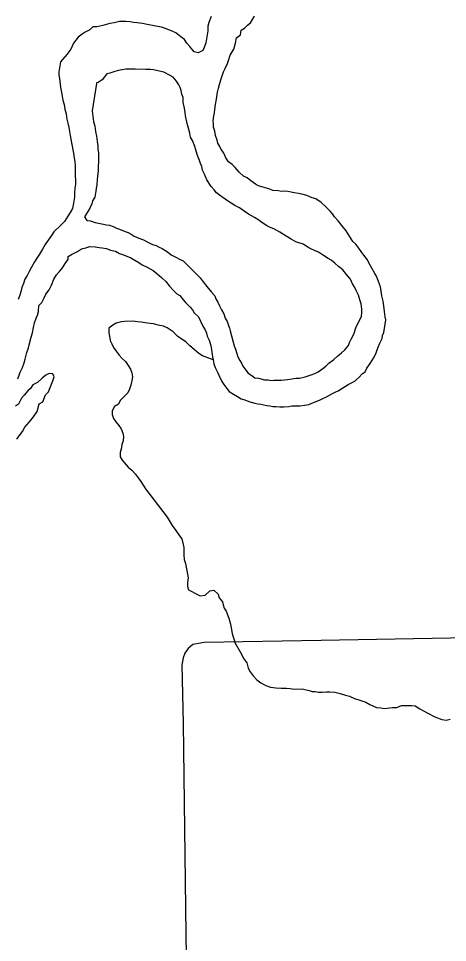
# Model space of a CAD drawing. Extents: x 0 to 34, y 0 to 22.
# Drawn here: x 6.314 to 6.59, y 15.914 to 16.508 of the extents above; entities that cross this region are included whole.
import ezdxf

# ---------------------------------------------------------------- set-up
doc = ezdxf.new("R2010")
doc.units = 0
for name, color, linetype in [('GM_X_Major_River', 7, 'Continuous'), ('GM_X_Minor_River', 7, 'Continuous'), ('GM_X_Township_Road', 7, 'Continuous')]:
    doc.layers.add(name, color=color, linetype=linetype)

msp = doc.modelspace()

# ---------------------------------------------------------------- linework, layer by layer
at = {"layer": 'GM_X_Major_River'}
for points in [[(6.43791, 16.50896), (6.43647, 16.50512), (6.43576, 16.50283), (6.43582, 16.49979), (6.43514, 16.49598), (6.43446, 16.49216), (6.43339, 16.4891), (6.43267, 16.48718), (6.42966, 16.4856), (6.42698, 16.4863), (6.42425, 16.48966), (6.4223, 16.4919), (6.42073, 16.49414), (6.41841, 16.49599), (6.41531, 16.49858), (6.41339, 16.4993), (6.4107, 16.50039), (6.40802, 16.50147), (6.4061, 16.50219), (6.40343, 16.50251), (6.40037, 16.5032), (6.39694, 16.50389), (6.39388, 16.50458), (6.39045, 16.50489), (6.38816, 16.50522), (6.38587, 16.50555), (6.3832, 16.50587), (6.38092, 16.50582), (6.37902, 16.50578), (6.37561, 16.50495), (6.37296, 16.50451), (6.36842, 16.50327), (6.36463, 16.50243), (6.36197, 16.50237), (6.36011, 16.50043), (6.3571, 16.49884), (6.35522, 16.49766), (6.3526, 16.49571), (6.34964, 16.49184), (6.34782, 16.488), (6.34523, 16.48453), (6.34115, 16.47988), (6.34047, 16.47606), (6.34014, 16.47339)], [(6.53079, 16.36275), (6.52885, 16.36461), (6.52452, 16.37136), (6.52179, 16.37472), (6.51944, 16.37771), (6.51711, 16.38032), (6.51593, 16.38219), (6.51437, 16.38406), (6.51126, 16.38703), (6.50854, 16.38964), (6.50507, 16.39184), (6.50277, 16.39255), (6.49932, 16.394), (6.49702, 16.39471), (6.49396, 16.3954), (6.49129, 16.39572), (6.48823, 16.39642), (6.48594, 16.39675), (6.48328, 16.39669), (6.48099, 16.39702), (6.47756, 16.39732), (6.47565, 16.39804), (6.46837, 16.40017), (6.46645, 16.40126), (6.46336, 16.40348), (6.46104, 16.40533), (6.45873, 16.40642), (6.45601, 16.40902), (6.45329, 16.412), (6.45134, 16.41386), (6.44902, 16.41571), (6.44744, 16.41833), (6.44585, 16.42172), (6.44429, 16.42359), (6.44349, 16.42547), (6.4423, 16.42772), (6.44188, 16.42961), (6.44068, 16.43263), (6.44024, 16.43528), (6.43942, 16.43792), (6.43938, 16.43982), (6.43933, 16.4421), (6.43965, 16.44515), (6.43999, 16.44706), (6.44032, 16.44934), (6.44064, 16.45239), (6.44132, 16.45582), (6.44199, 16.4604), (6.44269, 16.46307), (6.4434, 16.46537), (6.4441, 16.46843), (6.44517, 16.47149), (6.4459, 16.47341), (6.44699, 16.47571), (6.44844, 16.47878), (6.44916, 16.4807), (6.45023, 16.48414), (6.45243, 16.48799), (6.45349, 16.49181), (6.45418, 16.49525), (6.4568, 16.4972), (6.45712, 16.50025), (6.45937, 16.50144), (6.46123, 16.50338), (6.4631, 16.50494), (6.46568, 16.50918)], [(6.34014, 16.47339), (6.34019, 16.47149), (6.34061, 16.46922), (6.34107, 16.46543), (6.34152, 16.4624), (6.34195, 16.46013), (6.34237, 16.45786), (6.34281, 16.45521), (6.34363, 16.45257), (6.34407, 16.44954), (6.3449, 16.44652), (6.34535, 16.4431), (6.34619, 16.4397), (6.34661, 16.43781), (6.34704, 16.43516), (6.34748, 16.43251), (6.34791, 16.43024), (6.34834, 16.42797), (6.34877, 16.4257), (6.34919, 16.42343), (6.34962, 16.42115), (6.35007, 16.41813), (6.3505, 16.41585), (6.35056, 16.41281), (6.35061, 16.41053), (6.3507, 16.40636), (6.35075, 16.40408), (6.3508, 16.40142), (6.35048, 16.39875), (6.35016, 16.3957), (6.35022, 16.39304), (6.34954, 16.38923), (6.34885, 16.38579), (6.34739, 16.3831), (6.34592, 16.38079), (6.34371, 16.37732), (6.34148, 16.37499), (6.337, 16.37072), (6.33553, 16.3684), (6.33331, 16.36532), (6.33147, 16.36262), (6.32963, 16.35953), (6.3278, 16.35646), (6.32595, 16.35375), (6.32448, 16.35144), (6.32265, 16.34798), (6.32118, 16.34529), (6.31972, 16.3426), (6.31825, 16.34029), (6.31754, 16.33761), (6.31646, 16.33493), (6.31576, 16.33225), (6.31504, 16.32996), (6.31396, 16.32727)], [(6.42, 16.45688), (6.41919, 16.45915), (6.41876, 16.46142), (6.41796, 16.4633), (6.41716, 16.46518), (6.41559, 16.46743), (6.41363, 16.47005), (6.41171, 16.47114), (6.40748, 16.47333), (6.40098, 16.47471), (6.39907, 16.47505), (6.39603, 16.47499), (6.38918, 16.47522), (6.38309, 16.47509), (6.38082, 16.47466), (6.37817, 16.47422), (6.37552, 16.4734), (6.37287, 16.47258), (6.37098, 16.47216), (6.36802, 16.4683), (6.36539, 16.46672), (6.36426, 16.46632), (6.36427, 16.46594)], [(6.36427, 16.46594), (6.3616, 16.4484), (6.36205, 16.44499), (6.3625, 16.44157), (6.36333, 16.43855), (6.36378, 16.43514), (6.36423, 16.43211), (6.36468, 16.4287), (6.36511, 16.42605), (6.36516, 16.42377), (6.36559, 16.4215), (6.36563, 16.4196), (6.36571, 16.4158), (6.36541, 16.41238), (6.36545, 16.4101), (6.36512, 16.40819), (6.36482, 16.40438), (6.36451, 16.40096), (6.36418, 16.39867), (6.36384, 16.39676), (6.36316, 16.39294), (6.36169, 16.39063), (6.36134, 16.38872), (6.36025, 16.38642), (6.35879, 16.38373), (6.35658, 16.38026), (6.35815, 16.37801), (6.36044, 16.37769), (6.3635, 16.37661), (6.3677, 16.37594), (6.37076, 16.37525), (6.37267, 16.37491), (6.37497, 16.3742), (6.37727, 16.37311), (6.37919, 16.37239), (6.38264, 16.37094), (6.38456, 16.37023), (6.38649, 16.36913), (6.38841, 16.36803), (6.39149, 16.36658), (6.39455, 16.3655), (6.39725, 16.36404), (6.40032, 16.36259), (6.40262, 16.36188), (6.40454, 16.36078), (6.40646, 16.36006), (6.40993, 16.35785), (6.41225, 16.356), (6.41533, 16.35455), (6.41764, 16.35308), (6.41995, 16.35199), (6.42305, 16.34902), (6.42499, 16.34716), (6.42694, 16.34492), (6.42888, 16.34306), (6.43083, 16.34121), (6.43278, 16.33859), (6.43513, 16.3356), (6.43825, 16.33187), (6.4402, 16.32963), (6.441, 16.32774), (6.44219, 16.32549), (6.44338, 16.32324), (6.44458, 16.3206), (6.44616, 16.31798), (6.44697, 16.31533), (6.44816, 16.31308), (6.44896, 16.3112), (6.44977, 16.30893), (6.45019, 16.30704), (6.45102, 16.30402), (6.45185, 16.30062), (6.45267, 16.2976)], [(6.45267, 16.2976), (6.45348, 16.29533), (6.45511, 16.29043), (6.4563, 16.28817), (6.45748, 16.2863), (6.45828, 16.28442), (6.46024, 16.2818), (6.4618, 16.27993), (6.46411, 16.27846), (6.46605, 16.27698), (6.46834, 16.27665), (6.47216, 16.2756), (6.47444, 16.27564), (6.47635, 16.27531), (6.47825, 16.27535), (6.48092, 16.27541), (6.4832, 16.27546), (6.48699, 16.27592), (6.48965, 16.27635), (6.4923, 16.27679), (6.49458, 16.27684), (6.49647, 16.27726), (6.49837, 16.27768), (6.50214, 16.27891), (6.50441, 16.27971), (6.50667, 16.2809), (6.50967, 16.28287), (6.51154, 16.28443), (6.5134, 16.28637), (6.51677, 16.28872), (6.51938, 16.29106), (6.52162, 16.29301), (6.52387, 16.29496), (6.52609, 16.29767), (6.52681, 16.29958), (6.5279, 16.30189), (6.529, 16.30381), (6.52972, 16.30573), (6.53079, 16.30917), (6.53444, 16.31647), (6.53477, 16.31876), (6.53473, 16.32103), (6.53427, 16.32445), (6.53345, 16.32709), (6.53263, 16.33011), (6.53104, 16.33312), (6.53024, 16.335), (6.52867, 16.33725), (6.52747, 16.34026), (6.52474, 16.34324), (6.5224, 16.34623), (6.51969, 16.34845), (6.51736, 16.35068), (6.51503, 16.35253), (6.51311, 16.35363), (6.51003, 16.35546), (6.50694, 16.35768), (6.50425, 16.35876), (6.50194, 16.35985), (6.50002, 16.36095), (6.49694, 16.36278), (6.49234, 16.3642), (6.48926, 16.36604), (6.48618, 16.36787), (6.48194, 16.37044), (6.47809, 16.37263), (6.4754, 16.37372), (6.47348, 16.37482), (6.4704, 16.37665), (6.46846, 16.37813), (6.46576, 16.37997), (6.46191, 16.38216), (6.45921, 16.384), (6.45612, 16.38622), (6.45304, 16.38767), (6.45073, 16.38914), (6.44841, 16.39061), (6.44339, 16.3943), (6.44146, 16.39578), (6.4399, 16.39765), (6.43795, 16.39989), (6.4352, 16.40401), (6.43359, 16.40777), (6.4324, 16.41041), (6.43197, 16.41268), (6.43117, 16.41456), (6.43037, 16.41644), (6.42915, 16.41984), (6.42834, 16.42248), (6.42751, 16.4255), (6.42591, 16.42927), (6.42472, 16.43152), (6.42428, 16.43417), (6.42346, 16.4372), (6.42263, 16.44022), (6.42181, 16.44324), (6.42139, 16.44513), (6.42134, 16.44741), (6.4209, 16.45006), (6.42006, 16.45385), (6.42, 16.45688)], [(6.3139, 16.27635), (6.31461, 16.27864), (6.31533, 16.28056), (6.31679, 16.28363), (6.31787, 16.28669), (6.31858, 16.28899), (6.31963, 16.29319), (6.3207, 16.29626), (6.32105, 16.29816), (6.32246, 16.30314), (6.32316, 16.30581), (6.32385, 16.30925), (6.32455, 16.3123), (6.32562, 16.31536), (6.32635, 16.31728), (6.32706, 16.31957), (6.32736, 16.32338), (6.32922, 16.32532), (6.33067, 16.3284), (6.33177, 16.3307), (6.33399, 16.33341), (6.33545, 16.33648), (6.33689, 16.34031), (6.33873, 16.34301), (6.34058, 16.34533), (6.34244, 16.34765), (6.34464, 16.35112), (6.34612, 16.35305), (6.34609, 16.35495), (6.34834, 16.35614), (6.3521, 16.35812), (6.35473, 16.3597), (6.35738, 16.36052), (6.36002, 16.36133), (6.36345, 16.36103), (6.36612, 16.36071), (6.36803, 16.36037), (6.3707, 16.36005), (6.37339, 16.35896), (6.37645, 16.35827), (6.37914, 16.35681), (6.38106, 16.35609), (6.38374, 16.35501), (6.38643, 16.35392)], [(6.38643, 16.35392), (6.39144, 16.35099), (6.39375, 16.34952), (6.39683, 16.34807), (6.39875, 16.34697), (6.40068, 16.34587), (6.403, 16.34402), (6.40609, 16.34143), (6.40881, 16.33883), (6.41116, 16.33584), (6.4135, 16.33323), (6.41583, 16.331), (6.41775, 16.3299), (6.4201, 16.32691), (6.42166, 16.32505), (6.42438, 16.32244), (6.42594, 16.32058), (6.42712, 16.3187), (6.42984, 16.3161), (6.43263, 16.31008), (6.4342, 16.30784), (6.43501, 16.30557), (6.43543, 16.30368), (6.43662, 16.30105), (6.43744, 16.2984), (6.43786, 16.29652), (6.43831, 16.29348), (6.43875, 16.29045), (6.43917, 16.28856), (6.43961, 16.28591), (6.44042, 16.28365), (6.44201, 16.28064), (6.44281, 16.27876), (6.4448, 16.27462), (6.44598, 16.27275), (6.44794, 16.27013), (6.44949, 16.26826), (6.4522, 16.26642), (6.45489, 16.26496), (6.4572, 16.26349), (6.4595, 16.26278), (6.46219, 16.2617), (6.46602, 16.26064), (6.46792, 16.2603), (6.46983, 16.25996), (6.47174, 16.25963), (6.47365, 16.25929), (6.47556, 16.25895), (6.47747, 16.25861), (6.47937, 16.25865), (6.48204, 16.25833), (6.4847, 16.25839), (6.48774, 16.25845), (6.48964, 16.25887), (6.49268, 16.25894), (6.49496, 16.25899), (6.49799, 16.25943), (6.50065, 16.25987), (6.50366, 16.26108), (6.50744, 16.26268), (6.50932, 16.26348), (6.51196, 16.26468), (6.51534, 16.26665), (6.51759, 16.26784), (6.51948, 16.26864), (6.52248, 16.2706), (6.52586, 16.27258), (6.52812, 16.27377), (6.53038, 16.27496), (6.53299, 16.27729), (6.53484, 16.27961), (6.53672, 16.28079), (6.53781, 16.2831), (6.54003, 16.28619), (6.54224, 16.28965), (6.5437, 16.29235), (6.54442, 16.29426), (6.54513, 16.29656), (6.54622, 16.29924), (6.54768, 16.30231), (6.54802, 16.30422), (6.54873, 16.30614), (6.54976, 16.31148), (6.55009, 16.31415), (6.54967, 16.31604), (6.54921, 16.31945), (6.54875, 16.32324), (6.54831, 16.32627), (6.54747, 16.32967), (6.54703, 16.3327), (6.54659, 16.33535), (6.54538, 16.33875), (6.54416, 16.34214), (6.54298, 16.34402), (6.54101, 16.34739), (6.53942, 16.3504), (6.53823, 16.35266), (6.53589, 16.35564), (6.53471, 16.35752), (6.53275, 16.36014), (6.53079, 16.36275)], [(6.3132, 16.23757), (6.31542, 16.24066), (6.3169, 16.24259), (6.31837, 16.24528), (6.32134, 16.24876), (6.32393, 16.25186), (6.32614, 16.25533), (6.32756, 16.2603), (6.32981, 16.26149), (6.33162, 16.26609), (6.33348, 16.26803), (6.33456, 16.27071), (6.33637, 16.27493), (6.33708, 16.27761), (6.33628, 16.27949), (6.33399, 16.27982), (6.33173, 16.27863), (6.32949, 16.27668), (6.3265, 16.27396), (6.3235, 16.27237), (6.32202, 16.27006), (6.32016, 16.2685), (6.31793, 16.26579), (6.31607, 16.26385), (6.31425, 16.26001), (6.31237, 16.25883)]]:
    msp.add_lwpolyline(points, dxfattribs=at)
at = {"layer": 'GM_X_Minor_River'}
for points in [[(6.43917, 16.28856), (6.43234, 16.2911), (6.43004, 16.29259), (6.42698, 16.29521), (6.42429, 16.29745), (6.4216, 16.30008), (6.41931, 16.30156), (6.41663, 16.30343), (6.41355, 16.30642), (6.40973, 16.30903), (6.40744, 16.31014), (6.40401, 16.31085), (6.40097, 16.31157), (6.39869, 16.31192), (6.39565, 16.31226), (6.39299, 16.31261), (6.39071, 16.31296), (6.38767, 16.3133), (6.38235, 16.31323), (6.38008, 16.31282), (6.37706, 16.31202), (6.37479, 16.31085), (6.37216, 16.30892), (6.3722, 16.30588), (6.37261, 16.30361), (6.37302, 16.30096), (6.37418, 16.29869), (6.37535, 16.29643), (6.3769, 16.29417), (6.37882, 16.29154), (6.38075, 16.28929), (6.38305, 16.28742), (6.3846, 16.28478), (6.38614, 16.28252), (6.38693, 16.28026), (6.38734, 16.2776), (6.38699, 16.27532), (6.38627, 16.27227), (6.38554, 16.2696), (6.38443, 16.26731), (6.37956, 16.26231), (6.37845, 16.26002), (6.37581, 16.25847), (6.37433, 16.25579), (6.37435, 16.25351), (6.37515, 16.25087), (6.37669, 16.24861), (6.37862, 16.24635), (6.38016, 16.2441), (6.38133, 16.24145), (6.38174, 16.23918), (6.38139, 16.23652), (6.38066, 16.23423), (6.38031, 16.23195), (6.37959, 16.2289), (6.37962, 16.22624), (6.38079, 16.22398), (6.38464, 16.21948), (6.38694, 16.21761), (6.38924, 16.21536), (6.39117, 16.21273), (6.39271, 16.21047), (6.39573, 16.20573)], [(6.39573, 16.20573), (6.40967, 16.18747), (6.41283, 16.18221), (6.41519, 16.17884), (6.41755, 16.17547), (6.41912, 16.1736), (6.41996, 16.16982), (6.42039, 16.16792), (6.42049, 16.16336), (6.42056, 16.16032), (6.42138, 16.15767), (6.42182, 16.1554), (6.42225, 16.15313), (6.42268, 16.15085), (6.42311, 16.14858), (6.4228, 16.14553), (6.42285, 16.14325), (6.42329, 16.14097), (6.42521, 16.13988), (6.42791, 16.13842), (6.43099, 16.13696), (6.43402, 16.13741), (6.437, 16.14014), (6.43966, 16.14058), (6.44238, 16.13798), (6.44319, 16.13572), (6.44516, 16.1331), (6.44558, 16.13121), (6.44639, 16.12894), (6.44758, 16.12707), (6.4492, 16.12253), (6.45043, 16.11876), (6.45086, 16.11649), (6.45133, 16.11269), (6.45337, 16.10665), (6.45654, 16.10101), (6.45893, 16.0965), (6.46089, 16.09388), (6.46173, 16.09048), (6.46292, 16.08822), (6.46489, 16.0856), (6.46723, 16.08299), (6.46993, 16.08115), (6.47302, 16.07932), (6.47609, 16.07824), (6.47952, 16.07794), (6.48295, 16.07764), (6.48637, 16.07772), (6.48866, 16.07739), (6.49134, 16.07707), (6.49628, 16.07718), (6.49819, 16.07684), (6.50087, 16.07614), (6.50279, 16.07543), (6.50469, 16.07547), (6.5066, 16.07513), (6.50926, 16.07519), (6.51192, 16.07525), (6.51421, 16.0753), (6.51726, 16.07499), (6.5207, 16.07431), (6.52415, 16.07325), (6.52683, 16.07255), (6.5299, 16.07109), (6.53335, 16.07003), (6.53719, 16.0686), (6.53989, 16.06714), (6.54411, 16.06533), (6.54678, 16.06501), (6.54907, 16.06468), (6.55098, 16.06472), (6.55439, 16.06518), (6.55705, 16.06524), (6.56007, 16.06645), (6.56235, 16.0665), (6.56463, 16.06656), (6.56653, 16.0666), (6.56882, 16.06627), (6.57191, 16.06444), (6.57654, 16.06188), (6.58154, 16.05933), (6.58615, 16.05753), (6.58882, 16.05721), (6.59147, 16.05765)]]:
    msp.add_lwpolyline(points, dxfattribs=at)
at = {"layer": 'GM_X_Township_Road'}
for points in [[(6.93626, 16.1152), (6.7989, 16.11308), (6.66287, 16.11097), (6.50857, 16.10825), (6.43341, 16.107), (6.4312, 16.10659)], [(6.4312, 16.10659), (6.42626, 16.10567), (6.42309, 16.10303), (6.42097, 16.10011), (6.41991, 16.0972), (6.41912, 16.09244), (6.41991, 16.05486), (6.42165, 15.9196), (6.4252, 15.69915), (6.42705, 15.60838), (6.42864, 15.49007), (6.43102, 15.34742), (6.43182, 15.27676), (6.43552, 15.09441), (6.43764, 14.87897), (6.43949, 14.76596), (6.44082, 14.65957), (6.44241, 14.53147), (6.44452, 14.4407), (6.44499, 14.33849)]]:
    msp.add_lwpolyline(points, dxfattribs=at)

doc.saveas('drawing.dxf')
